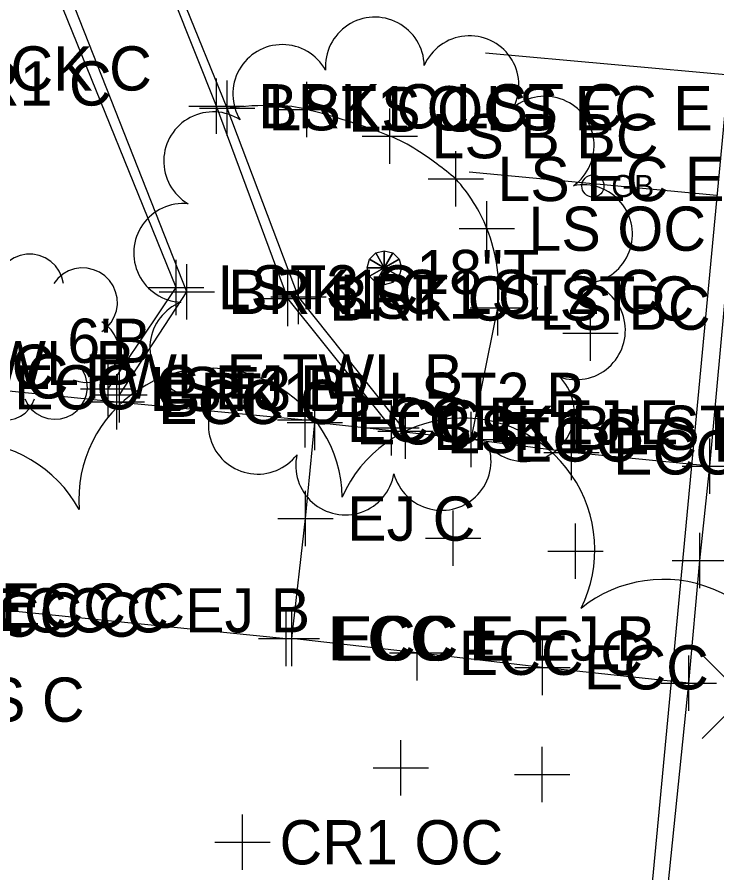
# Model space of a CAD drawing. Extents: x 1363693 to 1365209, y 422201 to 424153.
# Drawn here: x 1364212.76 to 1364238.05, y 423329.67 to 423360.62 of the extents above; entities that cross this region are included whole.
import ezdxf

# ---------------------------------------------------------------- set-up
doc = ezdxf.new("R2010")
doc.units = 0
for name, color, linetype in [('O-ALGN-TEXT-BASELINE-WERK-CL-RW', 7, 'Continuous'), ('OWNERS', 7, 'Continuous'), ('PV_X_Driveway', 7, 'Continuous'), ('PV_X_Joint', 7, 'Continuous'), ('SV_X_Control_Cells_Found', 7, 'Continuous'), ('SV_X_Original_Ground', 7, 'Continuous'), ('SV_X_Random_Point', 7, 'Continuous'), ('SV_X_Shot_Marker', 7, 'Continuous'), ('UT_X_Gas', 7, 'Continuous'), ('UT_X_Gas_Cells', 7, 'Continuous'), ('UT_X_Gas_Text', 7, 'Continuous'), ('UT_X_Water', 7, 'Continuous'), ('VG_X_Cells', 7, 'Continuous'), ('VG_X_Flower_Bed', 7, 'Continuous'), ('VG_X_Text', 7, 'Continuous')]:
    doc.layers.add(name, color=color, linetype=linetype)

msp = doc.modelspace()

# ---------------------------------------------------------------- linework, layer by layer
at = {"layer": 'O-ALGN-TEXT-BASELINE-WERK-CL-RW'}
msp.add_lwpolyline([(1364230.4, 423266.125), (1364231.758, 423281.61), (1364232.489, 423289.678), (1364232.621, 423291.149), (1364234.95, 423316.143), (1364237.034, 423336.526), (1364237.43, 423340.966), (1364237.792, 423344.382), (1364239.759, 423365.82), (1364242.226, 423391.177), (1364242.956, 423399.24), (1364244.478, 423415.617), (1364246.856, 423440.603), (1364248.104, 423453.853)], dxfattribs=at)
at = {"layer": 'OWNERS'}
for points in [[(1364237.792, 423344.382), (1364232.795, 423344.877), (1364229.171, 423345.344), (1364223.511, 423345.964)], [(1364237.034, 423336.526), (1364231.738, 423337.103), (1364227.216, 423337.63), (1364222.684, 423338.149)]]:
    msp.add_lwpolyline(points, dxfattribs=at)
at = {"layer": 'PV_X_Driveway'}
for points in [[(1364201.841, 423348.11), (1364206.455, 423347.626), (1364211.148, 423347.232), (1364216.355, 423346.703), (1364223.169, 423346.055)], [(1364237.792, 423344.382), (1364232.795, 423344.877), (1364229.171, 423345.344), (1364223.511, 423345.964)], [(1364201.197, 423339.75), (1364209.09, 423339.011), (1364210.077, 423339.167), (1364210.671, 423339.336), (1364222.486, 423338.152)], [(1364237.034, 423336.526), (1364231.738, 423337.103), (1364227.216, 423337.63), (1364222.684, 423338.149)]]:
    msp.add_lwpolyline(points, dxfattribs=at)
at = {"layer": 'PV_X_Joint'}
for p, q in [((1364223.182, 423342.483), (1364223.511, 423345.964)), ((1364222.684, 423338.149), (1364223.182, 423342.483))]:
    msp.add_line(p, q, dxfattribs=at)
at = {"layer": 'SV_X_Control_Cells_Found'}
for p, q in [((1364237.515, 423337.551), (1364238.609, 423336.457)), ((1364237.515, 423334.532), (1364238.609, 423335.626))]:
    msp.add_line(p, q, dxfattribs=at)
at = {"layer": 'SV_X_Original_Ground'}
for p, q in [((1364233.481, 423348.188), (1364233.481, 423350.188)), ((1364232.481, 423349.188), (1364234.481, 423349.188)), ((1364228.515, 423340.776), (1364228.515, 423342.776)), ((1364232.939, 423340.309), (1364232.939, 423342.309)), ((1364227.515, 423341.776), (1364229.515, 423341.776)), ((1364231.939, 423341.309), (1364233.939, 423341.309)), ((1364226.627, 423332.465), (1364226.627, 423334.465)), ((1364231.728, 423332.232), (1364231.728, 423334.232)), ((1364225.627, 423333.465), (1364227.627, 423333.465)), ((1364230.728, 423333.232), (1364232.728, 423333.232)), ((1364220.902, 423329.777), (1364220.902, 423331.777)), ((1364219.902, 423330.777), (1364221.902, 423330.777))]:
    msp.add_line(p, q, dxfattribs=at)
at = {"layer": 'SV_X_Random_Point'}
for p, q in [((1364220.342, 423356.324), (1364220.342, 423358.324)), ((1364223.223, 423356.282), (1364223.223, 423358.282)), ((1364219.342, 423357.324), (1364221.342, 423357.324)), ((1364222.223, 423357.282), (1364224.223, 423357.282)), ((1364226.232, 423355.314), (1364226.232, 423357.314)), ((1364225.232, 423356.314), (1364227.232, 423356.314)), ((1364228.612, 423353.767), (1364228.612, 423355.767)), ((1364227.612, 423354.767), (1364229.612, 423354.767)), ((1364229.735, 423351.969), (1364229.735, 423353.969)), ((1364228.735, 423352.969), (1364230.735, 423352.969)), ((1364218.504, 423349.846), (1364218.504, 423351.846)), ((1364222.922, 423349.509), (1364222.922, 423351.509)), ((1364217.504, 423350.846), (1364219.504, 423350.846)), ((1364230.134, 423349.111), (1364230.134, 423351.111)), ((1364221.922, 423350.509), (1364223.922, 423350.509)), ((1364229.134, 423350.111), (1364231.134, 423350.111)), ((1364216.042, 423346.171), (1364216.042, 423348.171)), ((1364215.042, 423347.171), (1364217.042, 423347.171)), ((1364226.791, 423344.649), (1364226.791, 423346.649)), ((1364225.791, 423345.649), (1364227.791, 423345.649))]:
    msp.add_line(p, q, dxfattribs=at)
at = {"layer": 'SV_X_Shot_Marker'}
for p, q in [((1364219.968, 423356.395), (1364219.968, 423358.395)), ((1364218.968, 423357.395), (1364220.968, 423357.395)), ((1364218.887, 423349.681), (1364218.887, 423351.681)), ((1364222.539, 423349.443), (1364222.539, 423351.443)), ((1364217.887, 423350.681), (1364219.887, 423350.681)), ((1364221.539, 423350.443), (1364223.539, 423350.443)), ((1364216.457, 423345.96), (1364216.457, 423347.96)), ((1364216.355, 423345.703), (1364216.355, 423347.703)), ((1364215.457, 423346.96), (1364217.457, 423346.96)), ((1364223.169, 423345.055), (1364223.169, 423347.055)), ((1364223.511, 423344.964), (1364223.511, 423346.964)), ((1364215.355, 423346.703), (1364217.355, 423346.703)), ((1364226.29, 423344.77), (1364226.29, 423346.77)), ((1364229.171, 423344.344), (1364229.171, 423346.344)), ((1364222.169, 423346.055), (1364224.169, 423346.055)), ((1364222.511, 423345.964), (1364224.511, 423345.964)), ((1364232.795, 423343.877), (1364232.795, 423345.877)), ((1364225.29, 423345.77), (1364227.29, 423345.77)), ((1364228.171, 423345.344), (1364230.171, 423345.344)), ((1364237.792, 423343.382), (1364237.792, 423345.382)), ((1364231.795, 423344.877), (1364233.795, 423344.877)), ((1364236.792, 423344.382), (1364238.792, 423344.382)), ((1364223.182, 423341.483), (1364223.182, 423343.483)), ((1364222.182, 423342.483), (1364224.182, 423342.483)), ((1364237.43, 423339.966), (1364237.43, 423341.966)), ((1364236.43, 423340.966), (1364238.43, 423340.966)), ((1364222.486, 423337.152), (1364222.486, 423339.152)), ((1364222.684, 423337.149), (1364222.684, 423339.149)), ((1364227.216, 423336.63), (1364227.216, 423338.63)), ((1364221.486, 423338.152), (1364223.486, 423338.152)), ((1364221.684, 423338.149), (1364223.684, 423338.149)), ((1364231.738, 423336.103), (1364231.738, 423338.103)), ((1364226.216, 423337.63), (1364228.216, 423337.63)), ((1364237.034, 423335.526), (1364237.034, 423337.526)), ((1364230.738, 423337.103), (1364232.738, 423337.103)), ((1364236.034, 423336.526), (1364238.034, 423336.526))]:
    msp.add_line(p, q, dxfattribs=at)
at = {"layer": 'UT_X_Gas'}
msp.add_line((1364238.04, 423354.169), (1364229.098, 423355.017), dxfattribs=at)
msp.add_lwpolyline([(1364225.475, 423227.676), (1364230.287, 423271.655), (1364244.946, 423427.254), (1364255.626, 423426.642), (1364257.028, 423438.97), (1364362.136, 423427.961)], dxfattribs=at)
at = {"layer": 'UT_X_Gas_Cells'}
msp.add_circle((1364233.563, 423354.511), 0.4, dxfattribs=at)
at = {"layer": 'UT_X_Water'}
msp.add_line((1364229.679, 423359.324), (1364284.714, 423354.398), dxfattribs=at)
at = {"layer": 'VG_X_Cells'}
for points in [[(1364225.716, 423352.089), (1364226.025, 423351.554), (1364226.025, 423351.554), (1364225.49, 423351.863)], [(1364226.025, 423352.172), (1364226.025, 423351.554), (1364226.025, 423351.554), (1364225.716, 423352.089)], [(1364226.334, 423352.089), (1364226.025, 423351.554), (1364226.025, 423351.554), (1364226.025, 423352.172)], [(1364226.56, 423351.863), (1364226.025, 423351.554), (1364226.025, 423351.554), (1364226.334, 423352.089)], [(1364225.49, 423351.863), (1364226.025, 423351.554), (1364226.025, 423351.554), (1364225.407, 423351.554)], [(1364226.643, 423351.554), (1364226.025, 423351.554), (1364226.025, 423351.554), (1364226.56, 423351.863)], [(1364225.407, 423351.554), (1364226.025, 423351.554), (1364226.025, 423351.554), (1364225.49, 423351.245)], [(1364225.49, 423351.245), (1364226.025, 423351.554), (1364226.025, 423351.554), (1364225.716, 423351.019)], [(1364225.716, 423351.019), (1364226.025, 423351.554), (1364226.025, 423351.554), (1364226.025, 423350.936)], [(1364226.025, 423350.936), (1364226.025, 423351.554), (1364226.025, 423351.554), (1364226.334, 423351.019)], [(1364226.334, 423351.019), (1364226.025, 423351.554), (1364226.025, 423351.554), (1364226.56, 423351.245)], [(1364226.56, 423351.245), (1364226.025, 423351.554), (1364226.025, 423351.554), (1364226.643, 423351.554)]]:
    msp.add_lwpolyline(points, close=True, dxfattribs=at)
for points in [[(1364214.429, 423350.991), (1364214.373, 423351.218), (1364214.276, 423351.431), (1364214.141, 423351.622), (1364213.971, 423351.784), (1364213.774, 423351.911), (1364213.557, 423351.998), (1364213.327, 423352.042), (1364213.092, 423352.042), (1364212.862, 423351.998), (1364212.645, 423351.911), (1364212.448, 423351.784), (1364212.278, 423351.622), (1364212.142, 423351.431), (1364212.045, 423351.218), (1364211.99, 423350.991)], [(1364215.822, 423349.249), (1364216.003, 423349.396), (1364216.154, 423349.574), (1364216.27, 423349.777), (1364216.346, 423349.998), (1364216.379, 423350.228), (1364216.37, 423350.462), (1364216.317, 423350.689), (1364216.224, 423350.903), (1364216.092, 423351.096), (1364215.927, 423351.261), (1364215.734, 423351.392), (1364215.52, 423351.486), (1364215.293, 423351.539), (1364215.06, 423351.548), (1364214.829, 423351.514), (1364214.608, 423351.438), (1364214.405, 423351.323), (1364214.227, 423351.172), (1364214.08, 423350.991)], [(1364214.777, 423347.507), (1364214.988, 423347.437), (1364215.208, 423347.408), (1364215.43, 423347.422), (1364215.646, 423347.477), (1364215.847, 423347.572), (1364216.026, 423347.703), (1364216.178, 423347.866), (1364216.296, 423348.054), (1364216.376, 423348.262), (1364216.415, 423348.48), (1364216.412, 423348.703), (1364216.368, 423348.921), (1364216.282, 423349.126), (1364216.16, 423349.312), (1364216.005, 423349.471), (1364215.822, 423349.597)], [(1364213.035, 423346.811), (1364213.14, 423346.609), (1364213.282, 423346.43), (1364213.455, 423346.283), (1364213.654, 423346.172), (1364213.871, 423346.101), (1364214.097, 423346.074), (1364214.324, 423346.091), (1364214.544, 423346.152), (1364214.747, 423346.253), (1364214.928, 423346.393), (1364215.077, 423346.564), (1364215.191, 423346.762), (1364215.265, 423346.977), (1364215.295, 423347.203), (1364215.282, 423347.43), (1364215.224, 423347.651), (1364215.125, 423347.856)], [(1364211.294, 423347.159), (1364211.305, 423346.954), (1364211.356, 423346.755), (1364211.443, 423346.569), (1364211.565, 423346.403), (1364211.717, 423346.264), (1364211.892, 423346.156), (1364212.084, 423346.084), (1364212.287, 423346.05), (1364212.493, 423346.056), (1364212.693, 423346.101), (1364212.881, 423346.184), (1364213.05, 423346.301), (1364213.194, 423346.448), (1364213.306, 423346.62), (1364213.384, 423346.811)]]:
    msp.add_lwpolyline(points, dxfattribs=at)
for centre, radius, start, end in [((1364225.684, 423358.833), 1.786, 1.241, 184.1237), ((1364229.106, 423358.158), 1.786, 333.5487, 156.4314), ((1364222.34, 423357.841), 1.786, 28.9333, 211.816), ((1364231.822, 423355.97), 1.786, 305.8564, 128.7391), ((1364219.841, 423355.408), 1.786, 56.6256, 239.5083), ((1364233.21, 423352.77), 1.786, 278.1641, 101.0468), ((1364218.758, 423352.093), 1.786, 84.3179, 267.2006), ((1364232.952, 423349.292), 1.786, 250.4718, 73.3545), ((1364219.34, 423348.654), 1.786, 112.0103, 294.8929), ((1364219.747, 423343.159), 4.762, 1.241, 184.1237), ((1364231.107, 423346.332), 1.786, 222.7795, 45.6622), ((1364221.453, 423345.879), 1.786, 139.7026, 322.5852), ((1364228.872, 423341.359), 4.762, 333.5487, 156.4314), ((1364210.83, 423340.513), 4.762, 28.9333, 211.816), ((1364228.098, 423344.568), 1.786, 195.0872, 17.9699), ((1364224.614, 423344.405), 1.786, 167.3949, 350.2776), ((1364236.115, 423335.523), 4.762, 305.8564, 128.7391)]:
    msp.add_arc(centre, radius, start, end, dxfattribs=at)
at = {"layer": 'VG_X_Flower_Bed'}
for p, q in [((1364220.342, 423357.324), (1364216.348, 423367.193)), ((1364219.968, 423357.395), (1364216.183, 423366.855)), ((1364218.887, 423350.681), (1364213.739, 423363.784)), ((1364218.504, 423350.846), (1364213.391, 423363.471)), ((1364222.539, 423350.443), (1364219.968, 423357.395)), ((1364222.922, 423350.509), (1364220.342, 423357.324)), ((1364216.042, 423347.171), (1364218.504, 423350.846)), ((1364216.457, 423346.96), (1364218.887, 423350.681)), ((1364226.791, 423345.649), (1364222.922, 423350.509)), ((1364226.29, 423345.77), (1364222.539, 423350.443)), ((1364229.171, 423345.344), (1364230.134, 423350.111))]:
    msp.add_line(p, q, dxfattribs=at)
for centre, radius, start, end in [((1364221.947, 423344.736), 12.69, 89.1648, 97.2676), ((1364222.063, 423352.649), 4.776, 75.9381, 89.1648), ((1364217.429, 423334.152), 23.845, 72.1669, 75.9381), ((1364217.202, 423333.445), 24.587, 68.4532, 72.1669), ((1364224.217, 423351.212), 5.486, 56.9761, 68.4532), ((1364219.594, 423344.099), 13.969, 49.7911, 56.9761), ((1364224.154, 423350.733), 6.012, 21.8337, 42.1427), ((1364224.154, 423350.733), 6.012, 354.0614, 21.8337)]:
    msp.add_arc(centre, radius, start, end, dxfattribs=at)

# ---------------------------------------------------------------- texts
at = {"layer": 'SV_X_Original_Ground'}
for s, p in [('DECK C', (1364209.541, 423357.964)), ('CR1 C', (1364209.752, 423357.421)), ('CR1 OC', (1364222.239, 423329.977))]:
    msp.add_text(s, height=1.6, dxfattribs=at).set_placement(p)
at = {"layer": 'SV_X_Random_Point'}
for s, p in [('LST1 C LS EC E', (1364221.842, 423356.524)), ('LS OC', (1364224.723, 423356.482)), ('LS B BC', (1364227.732, 423355.514)), ('LS EC E', (1364230.112, 423353.967)), ('LS OC', (1364231.235, 423352.169)), ('LST3 C', (1364220.004, 423350.046)), ('LST1 C', (1364224.422, 423349.709)), ('LS BC', (1364231.634, 423349.311)), ('TWL C', (1364207.449, 423347.176)), ('LST3 B', (1364217.542, 423346.371)), ('LST1 B', (1364228.291, 423344.849)), ('LS C', (1364210.44, 423335.136))]:
    msp.add_text(s, height=1.6, dxfattribs=at).set_placement(p)
at = {"layer": 'SV_X_Shot_Marker'}
for s, p in [('BRK C LST C', (1364221.468, 423356.595)), ('BRK1 C LST2 C', (1364220.387, 423349.881)), ('BRK C LST C', (1364224.039, 423349.643)), ('ECC B FWL B', (1364203.341, 423347.31)), ('ECC C FWL E TWL B', (1364207.955, 423346.826)), ('ECC C EJ E', (1364212.648, 423346.432)), ('BRK1 B LST2 B', (1364217.957, 423346.16)), ('ECC C', (1364217.855, 423345.903)), ('ECC E', (1364224.669, 423345.255)), ('ECC E EJ E', (1364225.011, 423345.164)), ('BRK B LST B', (1364227.79, 423344.97)), ('ECC C LS B', (1364230.671, 423344.544)), ('ECC C', (1364234.295, 423344.077)), ('EJ C', (1364224.682, 423341.683)), ('ECC C EJ B', (1364211.577, 423338.367)), ('ECC C', (1364212.171, 423338.536)), ('ECC C', (1364210.59, 423338.211)), ('ECC E', (1364223.986, 423337.352)), ('ECC E EJ B', (1364224.184, 423337.349)), ('ECC C', (1364228.716, 423336.83)), ('ECC C', (1364233.238, 423336.303))]:
    msp.add_text(s, height=1.6, dxfattribs=at).set_placement(p)
at = {"layer": 'UT_X_Gas_Text'}
msp.add_text('GB', height=0.8, dxfattribs=at).set_placement((1364234.231, 423354.111))
at = {"layer": 'VG_X_Text'}
for s, p in [('18"T', (1364227.178, 423350.602)), ("6'B", (1364214.571, 423348.114))]:
    msp.add_text(s, height=1.6, dxfattribs=at).set_placement(p)

doc.saveas('drawing.dxf')
